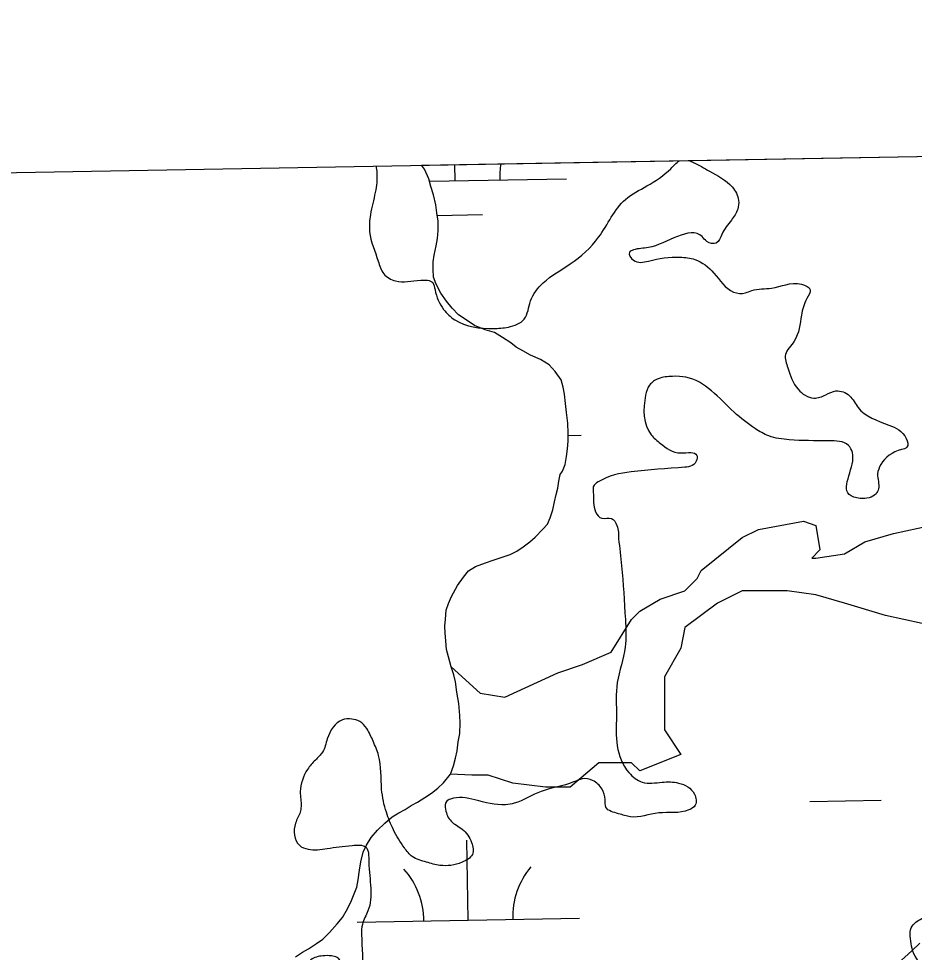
# Model space of a CAD drawing. Extents: x 3903937 to 3942190, y 260677 to 286651.
# Drawn here: x 3910235 to 3910637.8, y 283886.4 to 284306.4 of the extents above; entities that cross this region are included whole.
import ezdxf

# ---------------------------------------------------------------- set-up
doc = ezdxf.new("R2010")
doc.units = 0
for name, color, linetype in [('V-GRID-FRAM', 7, 'Continuous'), ('V-RIVR-EDGE', 7, 'Continuous'), ('V-ROAD-CNTR', 7, 'Continuous'), ('V-TOPO-SHOR', 7, 'Continuous'), ('V-WETL-SWMP', 7, 'Continuous')]:
    doc.layers.add(name, color=color, linetype=linetype)

msp = doc.modelspace()

# ---------------------------------------------------------------- linework, layer by layer
at = {"layer": 'V-GRID-FRAM'}
msp.add_lwpolyline([(3907892.22, 284196.1), (3939773.2, 284757.24), (3940101.12, 266577.62), (3908204.27, 266016.2), (3907892.22, 284196.1)], dxfattribs=at)
at = {"layer": 'V-RIVR-EDGE'}
for points in [[(3910395.72, 284240.16), (3910396.07, 284237.15), (3910395.34, 284228.28), (3910393.18, 284218.34), (3910392.81, 284210.52), (3910396.68, 284197.37), (3910399.16, 284191.68), (3910404.48, 284188.47), (3910415.84, 284188.8), (3910421.17, 284187.72), (3910422.23, 284184.52), (3910426.11, 284175.63), (3910431.08, 284171), (3910448.47, 284167.05), (3910455.22, 284167.74), (3910462.33, 284171.28), (3910465.2, 284179.44), (3910470.9, 284187.6), (3910483, 284196.09), (3910495.82, 284208.14), (3910507.93, 284225.16), (3910517.54, 284231.17), (3910528.22, 284238.96), (3910532.13, 284242.5), (3910532.24, 284242.57)], [(3910536.42, 284242.64), (3910538.52, 284241.78), (3910545.62, 284237.85), (3910555.9, 284230.72), (3910558.73, 284224.68), (3910558.36, 284220.77), (3910555.51, 284215.8), (3910551.23, 284209.42), (3910548.74, 284205.52), (3910544.47, 284206.24), (3910542.35, 284208.38), (3910518.18, 284203.46), (3910511.43, 284202.41), (3910509.65, 284201.35), (3910511.42, 284197.8), (3910518.17, 284197.42), (3910532.38, 284199.17), (3910539.13, 284198.08), (3910547.64, 284192.02), (3910556.5, 284183.48), (3910561.82, 284183.11), (3910564.67, 284184.17), (3910573.55, 284185.21), (3910587.05, 284186.95), (3910590.95, 284184.46), (3910589.52, 284180.55), (3910587.02, 284173.1), (3910583.79, 284161.39), (3910579.87, 284155.36), (3910580.92, 284149.32), (3910585.51, 284139.71), (3910592.61, 284135.79), (3910597.94, 284137.2), (3910602.56, 284138.96), (3910608.6, 284136.82), (3910612.49, 284131.48), (3910626.32, 284123.63), (3910634.12, 284117.57), (3910634.47, 284113.66), (3910631.98, 284112.6), (3910622.73, 284105.88), (3910621.3, 284101.62), (3910621.63, 284094.87), (3910620.56, 284092.74), (3910613.45, 284090.63), (3910608.49, 284092.41), (3910609.95, 284111.24), (3910608.19, 284114.44), (3910599.31, 284116.59), (3910581.55, 284116.99), (3910572.32, 284118.79), (3910566.29, 284122), (3910556.72, 284129.48), (3910535.09, 284145.17), (3910529.05, 284145.54), (3910522.65, 284144.49), (3910518.74, 284141.65), (3910516.95, 284137.04), (3910519.39, 284119.28), (3910523.65, 284115.36), (3910532.87, 284111.07), (3910539.97, 284109.99), (3910539.97, 284108.21), (3910537.83, 284105.38), (3910534.63, 284104.67), (3910510.47, 284102.6), (3910495.54, 284098.02), (3910493.41, 284095.9), (3910493.4, 284093.41), (3910494.44, 284084.53), (3910497.28, 284081.68), (3910501.54, 284081.67), (3910504.02, 284078.46), (3910504.79, 284072.43)], [(3910504.79, 284072.43), (3910506.11, 284060.34), (3910507.82, 284036.18), (3910507.79, 284023.75), (3910504.2, 284007.78), (3910503.81, 283992.5), (3910504.13, 283979.36), (3910509.43, 283967.27), (3910515.46, 283962.99), (3910524.34, 283962.97), (3910531.79, 283962.6), (3910538.89, 283957.61), (3910539.23, 283952.63), (3910536.38, 283950.51), (3910522.88, 283949.12), (3910510.09, 283947.38), (3910504.76, 283948.81), (3910499.09, 283951.67), (3910498.74, 283955.22), (3910497.33, 283959.84), (3910493.08, 283963.76), (3910488.46, 283964.48), (3910484.55, 283963.07), (3910469.98, 283958.84), (3910457.89, 283953.54), (3910453.98, 283952.84), (3910440.13, 283955.01), (3910429.12, 283955.39), (3910427.34, 283954.33), (3910426.98, 283950.78), (3910429.45, 283945.44), (3910434.42, 283941.88), (3910438.66, 283935.83), (3910439.01, 283930.5), (3910434.38, 283926.96), (3910429.4, 283925.55), (3910424.43, 283925.56), (3910418.39, 283927), (3910412.01, 283929.5), (3910408.46, 283933.42), (3910403.51, 283941.6), (3910400.33, 283949.42), (3910398.23, 283959.73), (3910396.85, 283975.01), (3910394.37, 283981.41), (3910391.55, 283987.1), (3910388.36, 283990.3), (3910384.81, 283991.38), (3910380.55, 283991.03), (3910373.78, 283982.52), (3910371.63, 283976.49), (3910368.42, 283972.95), (3910364.86, 283968.69), (3910361.64, 283958.75), (3910361.98, 283952), (3910361.62, 283949.52), (3910359.47, 283944.55), (3910361.22, 283934.6), (3910365.13, 283932.82), (3910373.65, 283933.15), (3910385.02, 283934.54), (3910391.06, 283933.82), (3910392.46, 283927.06), (3910392.05, 283905.04), (3910389.55, 283899.01), (3910389.19, 283894.39), (3910389.5, 283876.63), (3910388.78, 283873.79), (3910386.29, 283872.02), (3910384.52, 283873.09), (3910382.04, 283877.01), (3910378.15, 283884.12), (3910375.66, 283884.84), (3910371.76, 283884.85), (3910366.43, 283883.08), (3910363.93, 283878.12), (3910363.56, 283873.5), (3910367.09, 283865.32), (3910373.82, 283858.56), (3910375.24, 283855), (3910375.23, 283852.87), (3910372.02, 283846.84), (3910368.11, 283844.72), (3910362.78, 283845.44), (3910353.92, 283851.86), (3910346.12, 283857.56), (3910341.14, 283857.93), (3910334.04, 283857.94), (3910326.93, 283857.25), (3910323.73, 283854.77), (3910323.72, 283850.86), (3910323.71, 283845.54), (3910319.09, 283846.61), (3910314.84, 283849.47), (3910306.69, 283858.72), (3910303.14, 283860.51), (3910299.95, 283860.51), (3910291.05, 283854.14), (3910283.57, 283848.12), (3910273.27, 283846.02), (3910261.54, 283843.2), (3910260.47, 283841.43), (3910261.85, 283826.86), (3910262.91, 283824.37), (3910270.73, 283823.64), (3910280.67, 283823.62), (3910287.42, 283823.25), (3910288.12, 283817.92), (3910283.13, 283810.47), (3910276, 283802.32), (3910271.37, 283796.65), (3910271.34, 283785.99), (3910269.91, 283781.38), (3910266.35, 283776.06), (3910257.81, 283772.88), (3910241.83, 283771.86), (3910236.14, 283771.87), (3910235.43, 283771.87), (3910229.06, 283781.83), (3910218.79, 283792.51), (3910212.77, 283798.92), (3910208.15, 283801.42), (3910203.54, 283801.43), (3910198.92, 283800.02), (3910196.42, 283797.19), (3910193.92, 283792.22), (3910196.03, 283784.05), (3910201.69, 283771.6), (3910208.4, 283756.66), (3910208.39, 283752.4), (3910208.38, 283747.78), (3910203.4, 283746.73), (3910195.6, 283750.3), (3910185.32, 283760.98), (3910178.24, 283769.17), (3910173.63, 283773.09), (3910169.72, 283772.39), (3910167.94, 283769.2), (3910168.62, 283760.31), (3910167.2, 283757.12), (3910165.06, 283756.42), (3910161.17, 283760.33), (3910159.42, 283771.35), (3910155.87, 283772.78), (3910148.41, 283774.93), (3910138.48, 283780.28), (3910136.36, 283784.9), (3910133.19, 283794.15), (3910130.36, 283798.77), (3910125.75, 283804.82), (3910125.76, 283807.66), (3910126.12, 283810.5), (3910131.46, 283813.33), (3910135.36, 283810.84), (3910146.35, 283802.64), (3910151.68, 283801.92), (3910152.75, 283804.4), (3910153.11, 283806.17), (3910151.34, 283809.73), (3910133.96, 283821.14), (3910124.04, 283827.91), (3910114.46, 283835.75), (3910113.76, 283840.37), (3910113.42, 283844.99), (3910109.88, 283849.26), (3910106.69, 283850.34), (3910092.14, 283856.77), (3910090.73, 283860.32), (3910083.65, 283873.48), (3910073.73, 283880.97), (3910067.34, 283882.05), (3910062.01, 283881.35), (3910053.47, 283878.17), (3910048.15, 283878.9), (3910045.67, 283882.46), (3910037.53, 283893.49), (3910020.51, 283906.67), (3910009.86, 283909.54), (3909997.43, 283908.86), (3909987.84, 283909.59), (3909978.25, 283910.33), (3909972.93, 283912.83), (3909966.17, 283911.78), (3909962.26, 283908.59), (3909961.18, 283902.91), (3909959.03, 283897.23), (3909954.76, 283893.34), (3909950.49, 283890.15), (3909949.42, 283886.96), (3909951.89, 283879.49), (3909952.22, 283872.39), (3909950.44, 283869.55), (3909947.25, 283872.04), (3909927.43, 283902.99), (3909925.31, 283905.49), (3909909.01, 283923.64), (3909899.82, 283939.65), (3909888.14, 283957.79), (3909881.41, 283965.27), (3909868.3, 283977.02), (3909853.06, 283991.98), (3909845.98, 284001.59), (3909837.13, 284015.11), (3909828.65, 284030.4), (3909811.29, 284052.12), (3909793.23, 284072.41), (3909780.47, 284086.29), (3909761.35, 284108.72), (3909756.39, 284112.99), (3909752.84, 284114.42), (3909751.06, 284115.14), (3909749.64, 284115.14), (3909746.44, 284112.66), (3909746.08, 284109.11), (3909746.77, 284103.78), (3909757.4, 284090.26), (3909773.69, 284073.52), (3909794.94, 284047.54), (3909814.06, 284021.56), (3909828.93, 284001.28), (3909846.63, 283979.21), (3909857.96, 283961.07), (3909864.69, 283954.66), (3909874.62, 283947.53), (3909875.67, 283942.2), (3909878.5, 283937.57), (3909884.88, 283932.94), (3909896.56, 283915.15), (3909907.54, 283900.2), (3909920.65, 283887.74), (3909927.02, 283877.42), (3909928.42, 283871.38), (3909925.91, 283859.31), (3909924.8, 283843.68), (3909926.19, 283829.47), (3909928.63, 283813.12), (3909934.63, 283797.83), (3909949.16, 283783.59), (3909966.89, 283770.76), (3909998.47, 283756.47), (3910020.47, 283747.54), (3910030.76, 283741.83), (3910033.23, 283738.27), (3910030.74, 283734.72), (3910032.14, 283727.97), (3910038.18, 283726.18), (3910047.77, 283727.58), (3910058.08, 283730.75), (3910067.32, 283733.92), (3910075.49, 283733.9), (3910092.19, 283733.86), (3910105.33, 283731.7), (3910105.31, 283724.59), (3910108.48, 283713.58), (3910116.98, 283702.9), (3910126.9, 283693.64), (3910139.67, 283684.73), (3910142.15, 283684.72), (3910142.51, 283686.85), (3910133.31, 283700.02), (3910133.32, 283702.5), (3910134.04, 283706.76), (3910138.3, 283708.53), (3910141.5, 283706.74), (3910146.09, 283698.21), (3910155.67, 283691.08), (3910168.43, 283683.59), (3910178.02, 283683.21), (3910184.78, 283684.61), (3910212.17, 283701.95), (3910229.61, 283717.18), (3910236.02, 283723.21), (3910239.58, 283726.04), (3910252.02, 283729.91), (3910263.4, 283732.37), (3910280.81, 283736.24), (3910294.67, 283736.56), (3910302.48, 283735.47), (3910308.88, 283737.23), (3910312.44, 283741.84), (3910317.41, 283742.9), (3910330.9, 283738.6), (3910337.66, 283741.07), (3910347.97, 283746.37), (3910359.35, 283752.38), (3910365.75, 283755.21), (3910375.7, 283754.83), (3910379.95, 283750.56), (3910386.34, 283748.76), (3910388.47, 283748.76), (3910399.49, 283750.15), (3910414.06, 283754.73), (3910433.97, 283761.79), (3910439.66, 283763.91), (3910438.25, 283770.66), (3910438.27, 283775.99), (3910440.76, 283778.11), (3910457.83, 283786.24), (3910467.44, 283793.68), (3910474.92, 283804.31), (3910481.68, 283807.49), (3910488.78, 283803.57), (3910493.39, 283802.85), (3910494.11, 283804.62), (3910493.76, 283807.11), (3910490.58, 283812.8), (3910490.58, 283816), (3910495.92, 283820.96), (3910508.01, 283826.25), (3910526.87, 283837.22), (3910552.47, 283849.23), (3910573.1, 283859.84), (3910575.95, 283862.67), (3910579.16, 283870.12), (3910581.66, 283871.89), (3910585.57, 283873.31), (3910595.51, 283874.35), (3910604.39, 283874.32), (3910610.08, 283874.67), (3910615.77, 283878.56), (3910617.91, 283881.04), (3910625.01, 283881.02), (3910631.4, 283877.81), (3910635.66, 283877.8), (3910641.35, 283878.85), (3910638.87, 283883.47), (3910636.05, 283892.72), (3910636.06, 283896.62), (3910637.85, 283899.46), (3910643.54, 283902.29), (3910646.38, 283902.64), (3910653.48, 283901.2), (3910667.32, 283897.61), (3910673.01, 283897.95), (3910677.99, 283899.36), (3910695.04, 283902.16), (3910706.06, 283905.69), (3910708.9, 283905.68), (3910720.96, 283897.48), (3910731.61, 283894.26), (3910737.29, 283894.24), (3910740.84, 283891.75), (3910746.52, 283891.73), (3910752.56, 283892.78), (3910768.92, 283898.07), (3910774.96, 283900.54), (3910780.29, 283901.6), (3910787.39, 283901.22), (3910792.36, 283899.44), (3910803, 283892.3), (3910808.33, 283892.29), (3910814.02, 283894.76), (3910817.24, 283902.93), (3910818.31, 283907.19), (3910822.93, 283908.95), (3910831.11, 283909.64), (3910833.24, 283911.06), (3910835.02, 283913.89), (3910835.04, 283921.71), (3910837.89, 283925.61), (3910843.59, 283928.44), (3910855.67, 283931.96), (3910865.62, 283931.93), (3910878.03, 283924.8), (3910883.71, 283924.43), (3910887.98, 283924.42), (3910894.37, 283923.69), (3910903.24, 283920.83), (3910915.3, 283915.12), (3910922.41, 283914.03), (3910923.82, 283911.54), (3910923.46, 283907.99), (3910920.61, 283904.8), (3910906.39, 283900.22), (3910898.57, 283900.24), (3910888.63, 283900.26), (3910884, 283896.37), (3910875.81, 283887.15), (3910873.67, 283884.32), (3910871.52, 283878.64), (3910871.15, 283872.95), (3910873.99, 283868.69), (3910877.89, 283868.68), (3910879.66, 283865.12), (3910878.58, 283860.86), (3910873.95, 283854.83), (3910868.96, 283847.03), (3910858.28, 283839.24), (3910850.1, 283834.64), (3910841.22, 283833.6), (3910837.66, 283829.7), (3910833.38, 283822.61), (3910832.64, 283812.66), (3910829.79, 283810.18), (3910825.18, 283811.97), (3910820.22, 283816.25), (3910815.96, 283816.26), (3910813.82, 283815.2), (3910805.64, 283810.24), (3910797.82, 283806.36), (3910787.51, 283804.25), (3910780.76, 283804.62), (3910772.58, 283800.74), (3910768.67, 283797.9), (3910758.36, 283795.09)]]:
    msp.add_spline(points, degree=3, dxfattribs=at)
at = {"layer": 'V-ROAD-CNTR'}
msp.add_spline([(3911428.98, 283887.79), (3911339.29, 283883.91), (3911224.81, 283868.3), (3911099.26, 283845.22), (3910979.4, 283815.82), (3910833.43, 283774.87), (3910758.49, 283744.89), (3910661.49, 283697.13), (3910528.56, 283629.25), (3910367.25, 283541.15), (3910240.83, 283464.54), (3910038.23, 283357.25), (3909881.8, 283267.53), (3909772.48, 283199.04), (3909706.29, 283152.72), (3909641.66, 283103.05), (3909577.87, 283051.53), (3909499.11, 282986.51), (3909420.02, 282911.98), (3909374.72, 282871.67), (3909295.98, 282804.25)], degree=3, dxfattribs=at)
at = {"layer": 'V-TOPO-SHOR'}
for points in [[(3910429.5, 284014.85), (3910442.52, 284003.03), (3910453.57, 284001.19), (3910477.5, 284012.24), (3910488.55, 284015.92), (3910501.44, 284021.44), (3910510.64, 284036.17), (3910514.33, 284039.85), (3910523.53, 284045.38), (3910534.58, 284049.06), (3910540.1, 284054.58), (3910541.94, 284058.27), (3910560.36, 284073), (3910567.72, 284076.68), (3910587.98, 284080.36), (3910593.5, 284078.52), (3910595.34, 284067.47), (3910591.66, 284063.79), (3910593.5, 284063.79), (3910606.39, 284065.63), (3910615.59, 284071.15), (3910628.48, 284074.84), (3910645.05, 284078.52)], [(3910641.37, 284034.33), (3910624.8, 284038.01), (3910606.39, 284043.54), (3910593.5, 284047.22), (3910580.61, 284049.06), (3910560.36, 284049.06), (3910549.31, 284043.54), (3910534.58, 284032.49), (3910532.74, 284023.28), (3910525.37, 284010.39), (3910525.37, 283997.51), (3910525.37, 283986.46), (3910532.74, 283975.41), (3910514.33, 283968.05), (3910510.64, 283971.73), (3910505.12, 283971.73), (3910495.91, 283971.73), (3910483.02, 283960.68), (3910471.98, 283960.68), (3910457.25, 283962.52), (3910446.2, 283966.2), (3910438.84, 283966.2), (3910429.18, 283966.57)]]:
    msp.add_lwpolyline(points, dxfattribs=at)
at = {"layer": 'V-WETL-SWMP'}
for p, q in [((3910416.08, 284240.52), (3910658.62, 284244.79)), ((3910417.57, 284238.73), (3910416.08, 284240.52)), ((3910419.37, 284234.34), (3910417.57, 284238.73)), ((3910431.34, 284233.51), (3910431.21, 284240.79)), ((3910420.37, 284230.95), (3910419.37, 284234.34)), ((3910419.68, 284233.31), (3910481.33, 284234.39)), ((3910421.57, 284227.15), (3910420.37, 284230.95)), ((3910422.57, 284222.76), (3910421.57, 284227.15)), ((3910422.97, 284219.17), (3910422.57, 284222.76)), ((3910423.58, 284215.37), (3910422.97, 284219.17)), ((3910423.17, 284217.93), (3910443.61, 284218.29)), ((3910423.58, 284211.18), (3910423.58, 284215.37)), ((3910423.38, 284207.58), (3910423.58, 284211.18)), ((3910421.78, 284199.99), (3910422.78, 284204.19)), ((3910422.78, 284204.19), (3910423.38, 284207.58)), ((3910421.39, 284197), (3910421.78, 284199.99)), ((3910421.39, 284193.8), (3910421.39, 284197)), ((3910421.59, 284190.21), (3910421.39, 284193.8)), ((3910422.79, 284187.01), (3910421.59, 284190.21)), ((3910424.79, 284183.02), (3910422.79, 284187.01)), ((3910427.39, 284179.43), (3910424.79, 284183.02)), ((3910429.98, 284176.23), (3910427.39, 284179.43)), ((3910432.78, 284173.24), (3910429.98, 284176.23)), ((3910435.78, 284171.24), (3910432.78, 284173.24)), ((3910439.97, 284168.45), (3910435.78, 284171.24)), ((3910444.77, 284166.45), (3910439.97, 284168.45)), ((3910448.96, 284165.26), (3910444.77, 284166.45)), ((3910452.56, 284163.06), (3910448.96, 284165.26)), ((3910456.35, 284160.67), (3910452.56, 284163.06)), ((3910458.75, 284158.67), (3910456.35, 284160.67)), ((3910461.75, 284157.07), (3910458.75, 284158.67)), ((3910465.14, 284155.08), (3910461.75, 284157.07)), ((3910469.74, 284153.08), (3910465.14, 284155.08)), ((3910473.53, 284150.69), (3910469.74, 284153.08)), ((3910476.33, 284147.69), (3910473.53, 284150.69)), ((3910478.93, 284143.9), (3910476.33, 284147.69)), ((3910479.93, 284140.71), (3910478.93, 284143.9)), ((3910480.53, 284137.51), (3910479.93, 284140.71)), ((3910480.93, 284133.32), (3910480.53, 284137.51)), ((3910481.33, 284129.32), (3910480.93, 284133.32)), ((3910481.93, 284124.53), (3910481.33, 284129.32)), ((3910482.13, 284119.94), (3910481.93, 284124.53)), ((3910482.13, 284116.34), (3910482.13, 284119.94)), ((3910481.74, 284112.95), (3910482.13, 284116.34)), ((3910482.13, 284118.96), (3910487.96, 284119.06)), ((3910481.34, 284109.55), (3910481.74, 284112.95)), ((3910480.74, 284105.96), (3910481.34, 284109.55)), ((3910479.54, 284102.96), (3910480.74, 284105.96)), ((3910477.92, 284098.38), (3910478.58, 284101.32)), ((3910478.58, 284101.32), (3910479.54, 284102.96)), ((3910476.73, 284092.34), (3910477.4, 284095.28)), ((3910477.4, 284095.28), (3910477.92, 284098.38)), ((3910475.9, 284089.09), (3910476.73, 284092.34)), ((3910475.22, 284085.53), (3910475.9, 284089.09)), ((3910474.07, 284081.83), (3910475.22, 284085.53)), ((3910470.73, 284076.76), (3910472.79, 284079.05)), ((3910472.79, 284079.05), (3910474.07, 284081.83)), ((3910467.26, 284073.24), (3910470.73, 284076.76)), ((3910461.91, 284068.83), (3910464.89, 284071.11)), ((3910464.89, 284071.11), (3910467.26, 284073.24)), ((3910452.05, 284064.02), (3910455.95, 284065.35)), ((3910455.95, 284065.35), (3910459.08, 284066.85)), ((3910459.08, 284066.85), (3910461.91, 284068.83)), ((3910440.49, 284060.01), (3910444.86, 284061.65)), ((3910444.86, 284061.65), (3910448.45, 284062.84)), ((3910448.45, 284062.84), (3910452.05, 284064.02)), ((3910434.98, 284055.14), (3910437.35, 284058.05)), ((3910437.35, 284058.05), (3910440.49, 284060.01)), ((3910432.28, 284051.45), (3910434.98, 284055.14)), ((3910429.71, 284046.53), (3910432.28, 284051.45)), ((3910428.26, 284043.29), (3910429.71, 284046.53)), ((3910426.91, 284036.32), (3910427.28, 284040.36)), ((3910427.28, 284040.36), (3910428.26, 284043.29)), ((3910426.7, 284033.22), (3910426.91, 284036.32)), ((3910426.8, 284029.96), (3910426.7, 284033.22)), ((3910427.06, 284026.54), (3910426.8, 284029.96)), ((3910427.46, 284022.65), (3910427.06, 284026.54)), ((3910428.34, 284019.38), (3910427.46, 284022.65)), ((3910429.5, 284014.85), (3910428.34, 284019.38)), ((3910430.69, 284011.26), (3910429.5, 284014.85)), ((3910431.41, 284008.15), (3910430.69, 284011.26)), ((3910432.11, 284003.48), (3910431.41, 284008.15)), ((3910432.96, 283998.34), (3910432.11, 284003.48)), ((3910433.34, 283993.05), (3910432.96, 283998.34)), ((3910433.6, 283989.63), (3910433.34, 283993.05)), ((3910433.36, 283984.82), (3910433.6, 283989.63)), ((3910432.68, 283981.11), (3910433.36, 283984.82)), ((3910431.48, 283973.83), (3910432.15, 283977.08)), ((3910432.15, 283977.08), (3910432.68, 283981.11)), ((3910430.49, 283970.27), (3910431.48, 283973.83)), ((3910429.18, 283966.57), (3910430.49, 283970.27)), ((3910426.01, 283962.74), (3910429.18, 283966.57)), ((3910420.66, 283958.01), (3910423.49, 283960.3)), ((3910423.49, 283960.3), (3910426.01, 283962.74)), ((3910414.38, 283953.92), (3910417.68, 283956.04)), ((3910417.68, 283956.04), (3910420.66, 283958.01)), ((3910408.74, 283950.75), (3910411.56, 283952.42)), ((3910411.56, 283952.42), (3910414.38, 283953.92)), ((3910590.87, 283954.34), (3910622.87, 283954.91)), ((3910402.94, 283947.43), (3910405.92, 283949.25)), ((3910405.92, 283949.25), (3910408.74, 283950.75)), ((3910396.32, 283941.33), (3910399.63, 283944.54)), ((3910399.63, 283944.54), (3910402.94, 283947.43)), ((3910393.47, 283938.12), (3910396.32, 283941.33)), ((3910391.4, 283934.58), (3910393.47, 283938.12)), ((3910437.2, 283900.89), (3910436.56, 283936.88)), ((3910388.79, 283927.17), (3910389.95, 283931.5)), ((3910389.95, 283931.5), (3910391.4, 283934.58)), ((3910388.26, 283923.45), (3910388.79, 283927.17)), ((3910387.73, 283919.11), (3910388.26, 283923.45)), ((3910387.05, 283915.71), (3910387.73, 283919.11)), ((3910385.92, 283912.77), (3910387.05, 283915.71)), ((3910384.62, 283909.69), (3910385.92, 283912.77)), ((3910380.62, 283902.15), (3910382.85, 283905.99)), ((3910382.85, 283905.99), (3910384.62, 283909.69)), ((3910378.24, 283899.24), (3910380.62, 283902.15)), ((3910387.2, 283900.01), (3910487.19, 283901.77)), ((3910374.76, 283895.41), (3910378.24, 283899.24)), ((3910371.76, 283892.35), (3910374.76, 283895.41)), ((3910365.32, 283887.96), (3910368.94, 283890.38)), ((3910368.94, 283890.38), (3910371.76, 283892.35)), ((3910640.2, 283890.53), (3910636.72, 283887.04)), ((3910359.52, 283884.48), (3910362.66, 283886.45)), ((3910362.66, 283886.45), (3910365.32, 283887.96)), ((3910636.72, 283887.04), (3910630.44, 283881.45))]:
    msp.add_line(p, q, dxfattribs=at)
for centre, start, end in [((3910486.57, 284234.96), 169.8797, 181.7802), ((3910381.95, 283900.39), 0.2366, 41.7802), ((3910492.42, 283902.33), 140.2366, 181.7802)]:
    msp.add_arc(centre, 35.25, start, end, dxfattribs=at)

doc.saveas('drawing.dxf')
